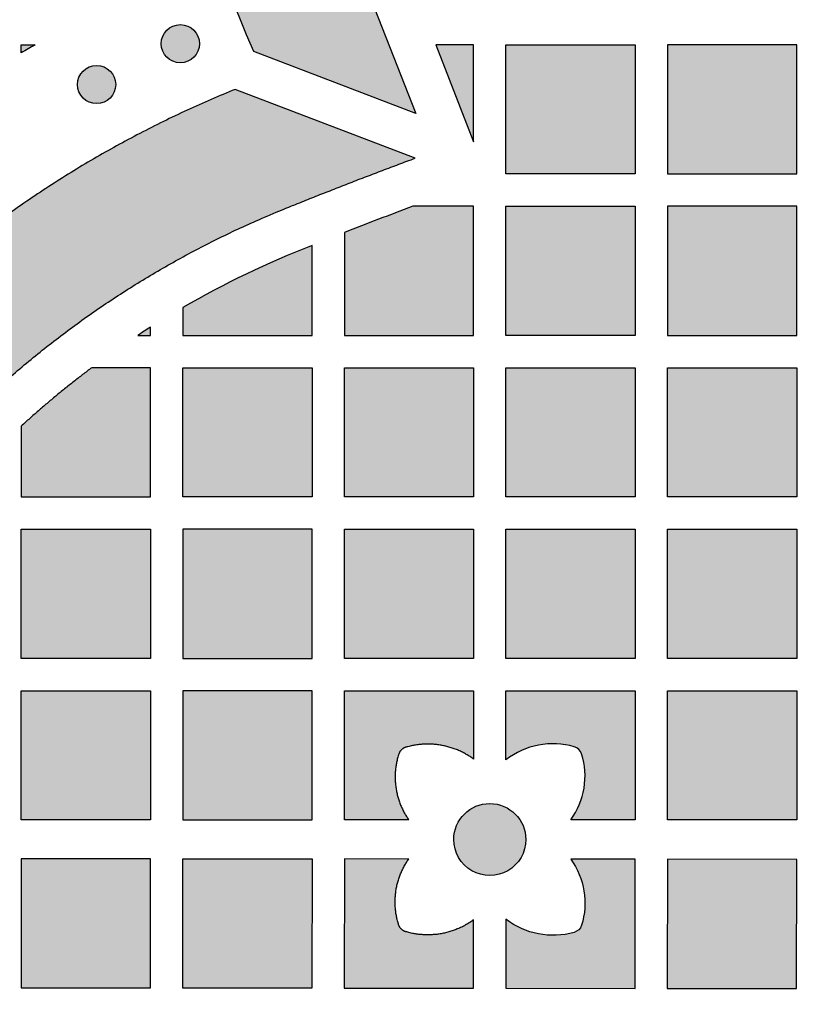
# Model space of a CAD drawing. Header units: millimetres. Extents: x -3873 to -97, y 912 to 4165.
# Tile 608 of 656: x -536 to -463, y 3903 to 3995. Entities that reach past the tile are written whole.
import ezdxf

# ---------------------------------------------------------------- set-up
doc = ezdxf.new("R2010")
doc.units = ezdxf.units.MM
doc.layers.add('pattern', color=7, linetype='Continuous', true_color=0x000000)

msp = doc.modelspace()

# ---------------------------------------------------------------- hatches: boundary and pattern name
at = {"layer": 'pattern'}
for points in [[(-415.6, 4090.571), (-409.846, 4075.546), (-424.072, 4081.112), (-426.581, 4082.047), (-429.127, 4082.903), (-431.709, 4083.678), (-434.321, 4084.37), (-436.961, 4084.978), (-439.623, 4085.5), (-442.304, 4085.934), (-444.999, 4086.281), (-447.704, 4086.538), (-450.414, 4086.707), (-453.126, 4086.786), (-455.834, 4086.776), (-458.535, 4086.678), (-461.224, 4086.492), (-463.897, 4086.22), (-466.55, 4085.862), (-467.544, 4085.702), (-468.538, 4085.522), (-469.531, 4085.321), (-470.522, 4085.101), (-471.511, 4084.86), (-472.497, 4084.6), (-473.48, 4084.319), (-474.458, 4084.018), (-475.432, 4083.698), (-476.401, 4083.358), (-477.364, 4082.997), (-478.321, 4082.618), (-479.271, 4082.219), (-480.213, 4081.801), (-481.146, 4081.364), (-482.071, 4080.908), (-482.987, 4080.434), (-483.893, 4079.941), (-484.789, 4079.431), (-485.673, 4078.904), (-486.546, 4078.359), (-487.408, 4077.797), (-488.256, 4077.219), (-489.092, 4076.626), (-489.915, 4076.016), (-490.724, 4075.392), (-491.519, 4074.753), (-492.3, 4074.099), (-493.065, 4073.432), (-493.815, 4072.752), (-494.55, 4072.059), (-495.269, 4071.354), (-495.974, 4070.635), (-496.667, 4069.9), (-497.347, 4069.15), (-498.014, 4068.384), (-498.668, 4067.604), (-499.307, 4066.809), (-499.931, 4066), (-500.541, 4065.177), (-501.135, 4064.341), (-501.713, 4063.492), (-502.274, 4062.631), (-502.819, 4061.758), (-503.347, 4060.873), (-503.857, 4059.978), (-504.349, 4059.072), (-504.823, 4058.156), (-505.279, 4057.231), (-505.716, 4056.297), (-506.134, 4055.355), (-506.533, 4054.406), (-506.913, 4053.449), (-507.273, 4052.486), (-507.613, 4051.517), (-507.934, 4050.543), (-508.234, 4049.564), (-508.515, 4048.582), (-508.776, 4047.596), (-509.016, 4046.607), (-509.237, 4045.615), (-509.437, 4044.623), (-509.617, 4043.629), (-509.778, 4042.635), (-510.135, 4039.982), (-510.408, 4037.309), (-510.593, 4034.62), (-510.691, 4031.919), (-510.701, 4029.211), (-510.622, 4026.499), (-510.453, 4023.789), (-510.196, 4021.084), (-509.849, 4018.388), (-509.415, 4015.708), (-508.893, 4013.045), (-508.285, 4010.406), (-507.593, 4007.794), (-506.818, 4005.212), (-505.962, 4002.665), (-505.027, 4000.157), (-499.461, 3985.93), (-514.486, 3991.685), (-515.152, 3993.211), (-515.792, 3994.753), (-516.406, 3996.309), (-516.993, 3997.88), (-517.554, 3999.463), (-518.088, 4001.059), (-518.593, 4002.666), (-519.071, 4004.285), (-519.521, 4005.914), (-519.941, 4007.553), (-520.333, 4009.201), (-520.696, 4010.856), (-521.029, 4012.519), (-521.332, 4014.189), (-521.605, 4015.864), (-521.848, 4017.544), (-522.062, 4019.228), (-522.244, 4020.915), (-522.397, 4022.605), (-522.519, 4024.297), (-522.611, 4025.989), (-522.672, 4027.682), (-522.704, 4029.373), (-522.705, 4031.063), (-522.675, 4032.751), (-522.616, 4034.435), (-522.527, 4036.115), (-522.409, 4037.791), (-522.261, 4039.461), (-522.083, 4041.125), (-521.877, 4042.781), (-521.643, 4044.43), (-521.445, 4045.656), (-521.223, 4046.881), (-520.975, 4048.105), (-520.704, 4049.327), (-520.407, 4050.546), (-520.086, 4051.762), (-519.74, 4052.974), (-519.369, 4054.181), (-518.974, 4055.382), (-518.554, 4056.576), (-518.11, 4057.764), (-517.642, 4058.943), (-517.15, 4060.114), (-516.635, 4061.275), (-516.096, 4062.427), (-515.534, 4063.567), (-514.949, 4064.696), (-514.342, 4065.813), (-513.713, 4066.917), (-513.063, 4068.008), (-512.391, 4069.084), (-511.699, 4070.146), (-510.986, 4071.193), (-510.254, 4072.224), (-509.503, 4073.238), (-508.733, 4074.236), (-507.945, 4075.216), (-507.139, 4076.178), (-506.317, 4077.122), (-505.478, 4078.047), (-504.624, 4078.953), (-503.755, 4079.839), (-502.868, 4080.709), (-501.962, 4081.563), (-501.037, 4082.402), (-500.093, 4083.224), (-499.131, 4084.029), (-498.151, 4084.818), (-497.153, 4085.588), (-496.139, 4086.339), (-495.108, 4087.071), (-494.062, 4087.784), (-493, 4088.476), (-491.923, 4089.148), (-490.832, 4089.798), (-489.728, 4090.427), (-488.611, 4091.034), (-487.482, 4091.619), (-486.342, 4092.181), (-485.19, 4092.72), (-484.029, 4093.235), (-482.858, 4093.727), (-481.679, 4094.195), (-480.491, 4094.639), (-479.297, 4095.059), (-478.096, 4095.454), (-476.889, 4095.825), (-475.677, 4096.171), (-474.462, 4096.492), (-473.242, 4096.788), (-472.02, 4097.06), (-470.796, 4097.307), (-469.571, 4097.53), (-468.345, 4097.727), (-466.696, 4097.962), (-465.04, 4098.168), (-463.376, 4098.345), (-461.706, 4098.493), (-460.031, 4098.612), (-458.35, 4098.701), (-456.666, 4098.76), (-454.978, 4098.789), (-453.288, 4098.788), (-451.597, 4098.757), (-449.904, 4098.696), (-448.212, 4098.604), (-446.521, 4098.482), (-444.831, 4098.329), (-443.143, 4098.146), (-441.459, 4097.933), (-439.779, 4097.69), (-438.104, 4097.417), (-436.434, 4097.113), (-434.771, 4096.78), (-433.116, 4096.418), (-431.468, 4096.026), (-429.83, 4095.605), (-428.2, 4095.156), (-426.582, 4094.678), (-424.974, 4094.172), (-423.378, 4093.639), (-421.795, 4093.078), (-420.225, 4092.49), (-418.668, 4091.876), (-417.126, 4091.236)], [(-520.066, 3993.677), (-520.094, 3993.704), (-520.123, 3993.731), (-520.153, 3993.758), (-520.184, 3993.784), (-520.216, 3993.81), (-520.248, 3993.835), (-520.281, 3993.86), (-520.316, 3993.884), (-520.35, 3993.907), (-520.386, 3993.93), (-520.423, 3993.952), (-520.46, 3993.973), (-520.498, 3993.994), (-520.537, 3994.014), (-520.576, 3994.032), (-520.616, 3994.05), (-520.657, 3994.067), (-520.698, 3994.084), (-520.74, 3994.099), (-520.783, 3994.113), (-520.826, 3994.126), (-520.869, 3994.138), (-520.913, 3994.149), (-520.957, 3994.159), (-521.002, 3994.167), (-521.047, 3994.175), (-521.092, 3994.182), (-521.138, 3994.187), (-521.183, 3994.191), (-521.229, 3994.194), (-521.275, 3994.196), (-521.321, 3994.196), (-521.367, 3994.196), (-521.413, 3994.194), (-521.459, 3994.191), (-521.504, 3994.187), (-521.55, 3994.182), (-521.595, 3994.175), (-521.64, 3994.167), (-521.684, 3994.159), (-521.729, 3994.149), (-521.773, 3994.138), (-521.816, 3994.126), (-521.859, 3994.113), (-521.902, 3994.099), (-521.944, 3994.084), (-521.985, 3994.067), (-522.026, 3994.05), (-522.066, 3994.032), (-522.105, 3994.014), (-522.144, 3993.994), (-522.182, 3993.973), (-522.219, 3993.952), (-522.256, 3993.93), (-522.291, 3993.907), (-522.326, 3993.884), (-522.36, 3993.86), (-522.394, 3993.835), (-522.426, 3993.81), (-522.458, 3993.784), (-522.488, 3993.758), (-522.518, 3993.731), (-522.547, 3993.704), (-522.576, 3993.677), (-522.603, 3993.649), (-522.63, 3993.619), (-522.657, 3993.59), (-522.683, 3993.559), (-522.709, 3993.527), (-522.734, 3993.495), (-522.759, 3993.462), (-522.783, 3993.427), (-522.806, 3993.393), (-522.829, 3993.357), (-522.851, 3993.32), (-522.872, 3993.283), (-522.893, 3993.245), (-522.912, 3993.206), (-522.931, 3993.167), (-522.949, 3993.127), (-522.966, 3993.086), (-522.982, 3993.045), (-522.997, 3993.003), (-523.012, 3992.96), (-523.025, 3992.917), (-523.037, 3992.874), (-523.048, 3992.83), (-523.058, 3992.786), (-523.066, 3992.741), (-523.074, 3992.696), (-523.08, 3992.651), (-523.086, 3992.605), (-523.09, 3992.56), (-523.093, 3992.514), (-523.095, 3992.468), (-523.095, 3992.422), (-523.095, 3992.376), (-523.093, 3992.33), (-523.09, 3992.284), (-523.086, 3992.239), (-523.08, 3992.193), (-523.074, 3992.148), (-523.066, 3992.103), (-523.058, 3992.058), (-523.048, 3992.014), (-523.037, 3991.97), (-523.025, 3991.927), (-523.012, 3991.884), (-522.997, 3991.841), (-522.982, 3991.799), (-522.966, 3991.758), (-522.949, 3991.717), (-522.931, 3991.677), (-522.912, 3991.638), (-522.893, 3991.599), (-522.872, 3991.561), (-522.851, 3991.524), (-522.829, 3991.487), (-522.806, 3991.452), (-522.783, 3991.417), (-522.759, 3991.383), (-522.734, 3991.349), (-522.709, 3991.317), (-522.683, 3991.285), (-522.657, 3991.254), (-522.63, 3991.225), (-522.603, 3991.196), (-522.576, 3991.167), (-522.547, 3991.14), (-522.518, 3991.113), (-522.488, 3991.086), (-522.458, 3991.06), (-522.426, 3991.034), (-522.394, 3991.009), (-522.36, 3990.984), (-522.326, 3990.96), (-522.291, 3990.937), (-522.256, 3990.914), (-522.219, 3990.892), (-522.182, 3990.871), (-522.144, 3990.85), (-522.105, 3990.83), (-522.066, 3990.812), (-522.026, 3990.794), (-521.985, 3990.777), (-521.944, 3990.761), (-521.902, 3990.745), (-521.859, 3990.731), (-521.816, 3990.718), (-521.773, 3990.706), (-521.729, 3990.695), (-521.684, 3990.685), (-521.64, 3990.677), (-521.595, 3990.669), (-521.55, 3990.663), (-521.504, 3990.657), (-521.459, 3990.653), (-521.413, 3990.65), (-521.367, 3990.648), (-521.321, 3990.648), (-521.275, 3990.648), (-521.229, 3990.65), (-521.183, 3990.653), (-521.138, 3990.657), (-521.092, 3990.663), (-521.047, 3990.669), (-521.002, 3990.677), (-520.957, 3990.685), (-520.913, 3990.695), (-520.869, 3990.706), (-520.826, 3990.718), (-520.783, 3990.731), (-520.74, 3990.745), (-520.698, 3990.761), (-520.657, 3990.777), (-520.616, 3990.794), (-520.576, 3990.812), (-520.537, 3990.83), (-520.498, 3990.85), (-520.46, 3990.871), (-520.423, 3990.892), (-520.386, 3990.914), (-520.35, 3990.937), (-520.316, 3990.96), (-520.281, 3990.984), (-520.248, 3991.009), (-520.216, 3991.034), (-520.184, 3991.06), (-520.153, 3991.086), (-520.123, 3991.113), (-520.094, 3991.14), (-520.066, 3991.167), (-520.039, 3991.196), (-520.012, 3991.225), (-519.985, 3991.254), (-519.959, 3991.285), (-519.933, 3991.317), (-519.908, 3991.349), (-519.883, 3991.383), (-519.859, 3991.417), (-519.836, 3991.452), (-519.813, 3991.487), (-519.791, 3991.524), (-519.77, 3991.561), (-519.749, 3991.599), (-519.729, 3991.638), (-519.711, 3991.677), (-519.693, 3991.717), (-519.676, 3991.758), (-519.659, 3991.799), (-519.644, 3991.841), (-519.63, 3991.884), (-519.617, 3991.927), (-519.605, 3991.97), (-519.594, 3992.014), (-519.584, 3992.058), (-519.576, 3992.103), (-519.568, 3992.148), (-519.561, 3992.193), (-519.556, 3992.239), (-519.552, 3992.284), (-519.549, 3992.33), (-519.547, 3992.376), (-519.547, 3992.422), (-519.547, 3992.468), (-519.549, 3992.514), (-519.552, 3992.56), (-519.556, 3992.605), (-519.561, 3992.651), (-519.568, 3992.696), (-519.576, 3992.741), (-519.584, 3992.786), (-519.594, 3992.83), (-519.605, 3992.874), (-519.617, 3992.917), (-519.63, 3992.96), (-519.644, 3993.003), (-519.659, 3993.045), (-519.676, 3993.086), (-519.693, 3993.127), (-519.711, 3993.167), (-519.729, 3993.206), (-519.749, 3993.245), (-519.77, 3993.283), (-519.791, 3993.32), (-519.813, 3993.357), (-519.836, 3993.393), (-519.859, 3993.427), (-519.883, 3993.462), (-519.908, 3993.495), (-519.933, 3993.527), (-519.959, 3993.559), (-519.985, 3993.59), (-520.012, 3993.619), (-520.039, 3993.649)], [(-534.806, 3992.323), (-536.092, 3991.572), (-536.092, 3992.323)], [(-497.613, 3992.323), (-494.092, 3983.323), (-494.092, 3992.323)], [(-479.092, 3992.323), (-479.092, 3980.323), (-491.092, 3980.323), (-491.092, 3992.323)], [(-476.092, 3980.323), (-464.092, 3980.323), (-464.092, 3992.323), (-476.092, 3992.323)], [(-527.845, 3989.886), (-527.873, 3989.914), (-527.902, 3989.941), (-527.932, 3989.968), (-527.963, 3989.994), (-527.995, 3990.02), (-528.027, 3990.045), (-528.06, 3990.07), (-528.094, 3990.094), (-528.129, 3990.117), (-528.165, 3990.14), (-528.202, 3990.162), (-528.239, 3990.183), (-528.277, 3990.204), (-528.316, 3990.223), (-528.355, 3990.242), (-528.395, 3990.26), (-528.436, 3990.277), (-528.477, 3990.293), (-528.519, 3990.308), (-528.562, 3990.323), (-528.605, 3990.336), (-528.648, 3990.348), (-528.692, 3990.359), (-528.736, 3990.369), (-528.781, 3990.377), (-528.826, 3990.385), (-528.871, 3990.391), (-528.917, 3990.397), (-528.962, 3990.401), (-529.008, 3990.404), (-529.054, 3990.406), (-529.1, 3990.406), (-529.146, 3990.406), (-529.192, 3990.404), (-529.237, 3990.401), (-529.283, 3990.397), (-529.329, 3990.391), (-529.374, 3990.385), (-529.419, 3990.377), (-529.463, 3990.369), (-529.508, 3990.359), (-529.552, 3990.348), (-529.595, 3990.336), (-529.638, 3990.323), (-529.68, 3990.308), (-529.722, 3990.293), (-529.764, 3990.277), (-529.805, 3990.26), (-529.845, 3990.242), (-529.884, 3990.223), (-529.923, 3990.204), (-529.961, 3990.183), (-529.998, 3990.162), (-530.035, 3990.14), (-530.07, 3990.117), (-530.105, 3990.094), (-530.139, 3990.07), (-530.173, 3990.045), (-530.205, 3990.02), (-530.237, 3989.994), (-530.267, 3989.968), (-530.297, 3989.941), (-530.326, 3989.914), (-530.354, 3989.886), (-530.382, 3989.858), (-530.409, 3989.829), (-530.436, 3989.799), (-530.462, 3989.769), (-530.488, 3989.737), (-530.513, 3989.705), (-530.538, 3989.671), (-530.562, 3989.637), (-530.585, 3989.602), (-530.608, 3989.567), (-530.63, 3989.53), (-530.651, 3989.493), (-530.672, 3989.455), (-530.691, 3989.416), (-530.71, 3989.377), (-530.728, 3989.337), (-530.745, 3989.296), (-530.761, 3989.254), (-530.776, 3989.213), (-530.79, 3989.17), (-530.804, 3989.127), (-530.816, 3989.084), (-530.827, 3989.04), (-530.836, 3988.995), (-530.845, 3988.951), (-530.853, 3988.906), (-530.859, 3988.861), (-530.865, 3988.815), (-530.869, 3988.769), (-530.872, 3988.724), (-530.874, 3988.678), (-530.874, 3988.632), (-530.874, 3988.586), (-530.872, 3988.54), (-530.869, 3988.494), (-530.865, 3988.449), (-530.859, 3988.403), (-530.853, 3988.358), (-530.845, 3988.313), (-530.836, 3988.268), (-530.827, 3988.224), (-530.816, 3988.18), (-530.804, 3988.137), (-530.79, 3988.094), (-530.776, 3988.051), (-530.761, 3988.009), (-530.745, 3987.968), (-530.728, 3987.927), (-530.71, 3987.887), (-530.691, 3987.848), (-530.672, 3987.809), (-530.651, 3987.771), (-530.63, 3987.734), (-530.608, 3987.697), (-530.585, 3987.661), (-530.562, 3987.626), (-530.538, 3987.592), (-530.513, 3987.559), (-530.488, 3987.527), (-530.462, 3987.495), (-530.436, 3987.464), (-530.409, 3987.434), (-530.382, 3987.405), (-530.354, 3987.377), (-530.326, 3987.35), (-530.297, 3987.323), (-530.267, 3987.296), (-530.237, 3987.27), (-530.205, 3987.244), (-530.173, 3987.219), (-530.139, 3987.194), (-530.105, 3987.17), (-530.07, 3987.146), (-530.035, 3987.124), (-529.998, 3987.102), (-529.961, 3987.08), (-529.923, 3987.06), (-529.884, 3987.04), (-529.845, 3987.021), (-529.805, 3987.004), (-529.764, 3986.986), (-529.722, 3986.97), (-529.68, 3986.955), (-529.638, 3986.941), (-529.595, 3986.928), (-529.552, 3986.916), (-529.508, 3986.905), (-529.463, 3986.895), (-529.419, 3986.886), (-529.374, 3986.879), (-529.329, 3986.872), (-529.283, 3986.867), (-529.237, 3986.863), (-529.192, 3986.86), (-529.146, 3986.858), (-529.1, 3986.858), (-529.054, 3986.858), (-529.008, 3986.86), (-528.962, 3986.863), (-528.917, 3986.867), (-528.871, 3986.872), (-528.826, 3986.879), (-528.781, 3986.886), (-528.736, 3986.895), (-528.692, 3986.905), (-528.648, 3986.916), (-528.605, 3986.928), (-528.562, 3986.941), (-528.519, 3986.955), (-528.477, 3986.97), (-528.436, 3986.986), (-528.395, 3987.004), (-528.355, 3987.021), (-528.316, 3987.04), (-528.277, 3987.06), (-528.239, 3987.08), (-528.202, 3987.102), (-528.165, 3987.124), (-528.129, 3987.146), (-528.094, 3987.17), (-528.06, 3987.194), (-528.027, 3987.219), (-527.995, 3987.244), (-527.963, 3987.27), (-527.932, 3987.296), (-527.902, 3987.323), (-527.873, 3987.35), (-527.845, 3987.377), (-527.818, 3987.405), (-527.79, 3987.434), (-527.764, 3987.464), (-527.738, 3987.495), (-527.712, 3987.527), (-527.687, 3987.559), (-527.662, 3987.592), (-527.638, 3987.626), (-527.614, 3987.661), (-527.592, 3987.697), (-527.57, 3987.734), (-527.548, 3987.771), (-527.528, 3987.809), (-527.508, 3987.848), (-527.489, 3987.887), (-527.471, 3987.927), (-527.454, 3987.968), (-527.438, 3988.009), (-527.423, 3988.051), (-527.409, 3988.094), (-527.396, 3988.137), (-527.384, 3988.18), (-527.373, 3988.224), (-527.363, 3988.268), (-527.354, 3988.313), (-527.347, 3988.358), (-527.34, 3988.403), (-527.335, 3988.449), (-527.331, 3988.494), (-527.328, 3988.54), (-527.326, 3988.586), (-527.325, 3988.632), (-527.326, 3988.678), (-527.328, 3988.724), (-527.331, 3988.769), (-527.335, 3988.815), (-527.34, 3988.861), (-527.347, 3988.906), (-527.354, 3988.951), (-527.363, 3988.995), (-527.373, 3989.04), (-527.384, 3989.084), (-527.396, 3989.127), (-527.409, 3989.17), (-527.423, 3989.213), (-527.438, 3989.254), (-527.454, 3989.296), (-527.471, 3989.337), (-527.489, 3989.377), (-527.508, 3989.416), (-527.528, 3989.455), (-527.548, 3989.493), (-527.57, 3989.53), (-527.592, 3989.567), (-527.614, 3989.602), (-527.638, 3989.637), (-527.662, 3989.671), (-527.687, 3989.705), (-527.712, 3989.737), (-527.738, 3989.769), (-527.764, 3989.799), (-527.79, 3989.829), (-527.818, 3989.858)], [(-499.527, 3981.789), (-516.217, 3988.181), (-518.472, 3987.236), (-520.708, 3986.235), (-522.923, 3985.18), (-525.115, 3984.07), (-527.283, 3982.906), (-529.424, 3981.69), (-531.536, 3980.421), (-533.618, 3979.102), (-535.667, 3977.734), (-537.683, 3976.316), (-539.662, 3974.852), (-541.605, 3973.342), (-543.508, 3971.787), (-545.37, 3970.19), (-547.191, 3968.551), (-548.969, 3966.873), (-550.105, 3965.751), (-551.22, 3964.605), (-552.312, 3963.434), (-553.381, 3962.24), (-554.426, 3961.023), (-555.446, 3959.783), (-556.441, 3958.523), (-557.409, 3957.241), (-558.351, 3955.94), (-559.266, 3954.62), (-560.153, 3953.282), (-561.011, 3951.927), (-561.841, 3950.556), (-562.641, 3949.169), (-563.411, 3947.768), (-564.152, 3946.353), (-564.934, 3944.763), (-565.671, 3943.143), (-566.362, 3941.495), (-567.006, 3939.821), (-567.602, 3938.124), (-568.148, 3936.405), (-568.644, 3934.667), (-569.089, 3932.912), (-569.482, 3931.142), (-569.824, 3929.359), (-570.112, 3927.567), (-570.348, 3925.766), (-570.531, 3923.961), (-570.662, 3922.152), (-570.74, 3920.343), (-570.766, 3918.536), (-570.742, 3916.728), (-570.665, 3914.919), (-570.536, 3913.11), (-570.354, 3911.304), (-570.12, 3909.504), (-569.833, 3907.711), (-569.493, 3905.928), (-569.102, 3904.158), (-568.658, 3902.402), (-568.164, 3900.664), (-567.619, 3898.944), (-567.025, 3897.247), (-566.382, 3895.573), (-565.693, 3893.924), (-564.957, 3892.303), (-564.176, 3890.712), (-563.437, 3889.297), (-562.668, 3887.895), (-561.869, 3886.507), (-561.04, 3885.135), (-560.183, 3883.779), (-559.298, 3882.441), (-558.384, 3881.12), (-557.443, 3879.818), (-556.476, 3878.536), (-555.482, 3877.274), (-554.463, 3876.034), (-553.419, 3874.816), (-552.351, 3873.621), (-551.26, 3872.449), (-550.146, 3871.302), (-549.011, 3870.179), (-547.235, 3868.499), (-545.415, 3866.859), (-543.554, 3865.26), (-541.652, 3863.704), (-539.711, 3862.192), (-537.733, 3860.726), (-535.719, 3859.307), (-533.671, 3857.936), (-531.59, 3856.616), (-529.479, 3855.346), (-527.339, 3854.127), (-525.172, 3852.962), (-522.981, 3851.85), (-520.767, 3850.792), (-518.532, 3849.79), (-516.278, 3848.843), (-499.583, 3855.22), (-511.762, 3859.961), (-513.752, 3860.797), (-515.725, 3861.682), (-517.68, 3862.616), (-519.615, 3863.597), (-521.528, 3864.626), (-523.417, 3865.702), (-525.281, 3866.823), (-527.118, 3867.989), (-528.926, 3869.199), (-530.705, 3870.452), (-532.451, 3871.747), (-534.165, 3873.081), (-535.844, 3874.455), (-537.487, 3875.867), (-539.094, 3877.315), (-540.662, 3878.798), (-541.622, 3879.748), (-542.563, 3880.718), (-543.486, 3881.708), (-544.388, 3882.719), (-545.271, 3883.748), (-546.132, 3884.797), (-546.973, 3885.863), (-547.791, 3886.947), (-548.586, 3888.048), (-549.358, 3889.164), (-550.107, 3890.296), (-550.832, 3891.443), (-551.532, 3892.603), (-552.207, 3893.776), (-552.858, 3894.961), (-553.483, 3896.157), (-554.108, 3897.433), (-554.698, 3898.733), (-555.251, 3900.056), (-555.766, 3901.4), (-556.243, 3902.763), (-556.679, 3904.144), (-557.076, 3905.541), (-557.431, 3906.953), (-557.745, 3908.377), (-558.017, 3909.811), (-558.248, 3911.254), (-558.436, 3912.704), (-558.581, 3914.158), (-558.685, 3915.615), (-558.746, 3917.073), (-558.766, 3918.53), (-558.745, 3919.987), (-558.682, 3921.445), (-558.578, 3922.903), (-558.431, 3924.357), (-558.241, 3925.806), (-558.01, 3927.249), (-557.736, 3928.683), (-557.421, 3930.107), (-557.064, 3931.518), (-556.667, 3932.915), (-556.229, 3934.295), (-555.751, 3935.658), (-555.235, 3937.002), (-554.681, 3938.324), (-554.09, 3939.623), (-553.463, 3940.899), (-552.837, 3942.095), (-552.186, 3943.279), (-551.509, 3944.452), (-550.808, 3945.611), (-550.082, 3946.757), (-549.333, 3947.888), (-548.559, 3949.004), (-547.763, 3950.104), (-546.944, 3951.187), (-546.103, 3952.253), (-545.241, 3953.3), (-544.357, 3954.329), (-543.453, 3955.339), (-542.53, 3956.329), (-541.588, 3957.298), (-540.627, 3958.246), (-539.058, 3959.728), (-537.45, 3961.175), (-535.806, 3962.585), (-534.125, 3963.958), (-532.411, 3965.291), (-530.663, 3966.584), (-528.883, 3967.835), (-527.074, 3969.044), (-525.236, 3970.208), (-523.371, 3971.328), (-521.481, 3972.402), (-519.567, 3973.429), (-517.631, 3974.409), (-515.676, 3975.341), (-513.701, 3976.225), (-511.711, 3977.059)], [(-499.739, 3977.323), (-506.092, 3974.879), (-506.092, 3965.323), (-494.092, 3965.323), (-494.092, 3977.323)], [(-479.092, 3965.323), (-491.092, 3965.323), (-491.092, 3977.323), (-479.092, 3977.323)], [(-476.092, 3965.323), (-464.092, 3965.323), (-464.092, 3977.323), (-476.092, 3977.323)], [(-509.092, 3973.678), (-510.637, 3973.06), (-512.172, 3972.411), (-513.694, 3971.733), (-515.203, 3971.025), (-516.698, 3970.289), (-518.178, 3969.523), (-519.643, 3968.73), (-521.091, 3967.909), (-521.091, 3965.323), (-509.092, 3965.323)], [(-525.276, 3965.323), (-524.092, 3965.323), (-524.092, 3966.089)], [(-536.092, 3956.904), (-536.092, 3950.323), (-524.092, 3950.323), (-524.092, 3962.323), (-529.548, 3962.323), (-531.233, 3961.029), (-532.886, 3959.694), (-534.506, 3958.319)], [(-509.092, 3950.323), (-521.091, 3950.323), (-521.092, 3962.323), (-509.092, 3962.323)], [(-506.092, 3962.323), (-494.092, 3962.323), (-494.092, 3950.323), (-506.092, 3950.323)], [(-479.092, 3950.323), (-491.092, 3950.323), (-491.092, 3962.323), (-479.092, 3962.323)], [(-464.092, 3950.323), (-476.092, 3950.323), (-476.092, 3962.323), (-464.092, 3962.323)], [(-536.092, 3947.323), (-524.092, 3947.323), (-524.092, 3935.323), (-536.092, 3935.323)], [(-509.092, 3935.323), (-509.092, 3947.323), (-521.091, 3947.323), (-521.091, 3935.323)], [(-494.092, 3935.323), (-506.092, 3935.323), (-506.092, 3947.323), (-494.092, 3947.323)], [(-479.092, 3935.323), (-491.092, 3935.323), (-491.092, 3947.323), (-479.092, 3947.323)], [(-464.092, 3947.323), (-464.092, 3935.323), (-476.092, 3935.323), (-476.092, 3947.323)], [(-536.092, 3932.323), (-524.092, 3932.323), (-524.092, 3920.323), (-536.092, 3920.323)], [(-509.092, 3920.323), (-509.092, 3932.323), (-521.091, 3932.323), (-521.092, 3920.323)], [(-494.092, 3925.971), (-494.255, 3926.087), (-494.422, 3926.199), (-494.593, 3926.307), (-494.768, 3926.41), (-494.947, 3926.509), (-495.129, 3926.603), (-495.315, 3926.693), (-495.504, 3926.777), (-495.696, 3926.856), (-495.89, 3926.93), (-496.087, 3926.999), (-496.287, 3927.062), (-496.489, 3927.119), (-496.692, 3927.17), (-496.897, 3927.215), (-497.103, 3927.255), (-497.311, 3927.288), (-497.519, 3927.315), (-497.728, 3927.337), (-497.937, 3927.352), (-498.146, 3927.361), (-498.354, 3927.364), (-498.562, 3927.361), (-498.77, 3927.352), (-498.976, 3927.337), (-499.181, 3927.317), (-499.385, 3927.29), (-499.587, 3927.258), (-499.787, 3927.221), (-499.984, 3927.178), (-500.18, 3927.13), (-500.372, 3927.077), (-500.4, 3927.068), (-500.429, 3927.059), (-500.456, 3927.048), (-500.484, 3927.037), (-500.512, 3927.025), (-500.539, 3927.012), (-500.566, 3926.998), (-500.593, 3926.983), (-500.62, 3926.967), (-500.646, 3926.95), (-500.671, 3926.933), (-500.696, 3926.914), (-500.721, 3926.895), (-500.745, 3926.875), (-500.768, 3926.855), (-500.791, 3926.833), (-500.813, 3926.811), (-500.834, 3926.788), (-500.854, 3926.765), (-500.874, 3926.741), (-500.893, 3926.717), (-500.911, 3926.692), (-500.929, 3926.666), (-500.945, 3926.64), (-500.961, 3926.614), (-500.976, 3926.587), (-500.989, 3926.56), (-501.002, 3926.533), (-501.015, 3926.505), (-501.026, 3926.478), (-501.036, 3926.45), (-501.045, 3926.422), (-501.102, 3926.237), (-501.153, 3926.049), (-501.2, 3925.859), (-501.241, 3925.667), (-501.277, 3925.472), (-501.308, 3925.276), (-501.333, 3925.078), (-501.352, 3924.878), (-501.366, 3924.678), (-501.373, 3924.476), (-501.375, 3924.274), (-501.371, 3924.072), (-501.361, 3923.869), (-501.346, 3923.666), (-501.324, 3923.464), (-501.296, 3923.263), (-501.262, 3923.062), (-501.223, 3922.863), (-501.177, 3922.665), (-501.126, 3922.468), (-501.069, 3922.274), (-501.007, 3922.081), (-500.939, 3921.891), (-500.867, 3921.704), (-500.788, 3921.52), (-500.705, 3921.338), (-500.618, 3921.16), (-500.525, 3920.985), (-500.428, 3920.814), (-500.327, 3920.646), (-500.222, 3920.483), (-500.112, 3920.323), (-506.092, 3920.323), (-506.092, 3932.323), (-494.092, 3932.323)], [(-485.07, 3920.323), (-484.958, 3920.482), (-484.849, 3920.646), (-484.745, 3920.813), (-484.644, 3920.984), (-484.548, 3921.159), (-484.457, 3921.338), (-484.371, 3921.52), (-484.29, 3921.705), (-484.214, 3921.893), (-484.143, 3922.083), (-484.078, 3922.277), (-484.018, 3922.472), (-483.964, 3922.67), (-483.916, 3922.869), (-483.874, 3923.07), (-483.838, 3923.272), (-483.807, 3923.475), (-483.783, 3923.679), (-483.765, 3923.883), (-483.753, 3924.087), (-483.747, 3924.292), (-483.748, 3924.496), (-483.754, 3924.699), (-483.766, 3924.901), (-483.784, 3925.103), (-483.807, 3925.303), (-483.837, 3925.501), (-483.872, 3925.697), (-483.912, 3925.892), (-483.958, 3926.084), (-484.009, 3926.273), (-484.065, 3926.46), (-484.074, 3926.488), (-484.084, 3926.516), (-484.096, 3926.544), (-484.108, 3926.572), (-484.121, 3926.6), (-484.134, 3926.627), (-484.149, 3926.654), (-484.165, 3926.681), (-484.182, 3926.707), (-484.199, 3926.733), (-484.217, 3926.758), (-484.236, 3926.783), (-484.256, 3926.807), (-484.277, 3926.831), (-484.299, 3926.854), (-484.321, 3926.876), (-484.344, 3926.898), (-484.367, 3926.919), (-484.392, 3926.939), (-484.416, 3926.958), (-484.442, 3926.976), (-484.467, 3926.994), (-484.494, 3927.011), (-484.52, 3927.027), (-484.547, 3927.042), (-484.575, 3927.056), (-484.603, 3927.069), (-484.63, 3927.081), (-484.659, 3927.093), (-484.687, 3927.103), (-484.715, 3927.113), (-484.744, 3927.121), (-484.939, 3927.174), (-485.138, 3927.222), (-485.338, 3927.264), (-485.541, 3927.301), (-485.746, 3927.332), (-485.953, 3927.357), (-486.162, 3927.376), (-486.371, 3927.389), (-486.582, 3927.396), (-486.793, 3927.397), (-487.005, 3927.392), (-487.217, 3927.38), (-487.43, 3927.362), (-487.641, 3927.337), (-487.852, 3927.306), (-488.063, 3927.269), (-488.272, 3927.226), (-488.479, 3927.177), (-488.685, 3927.121), (-488.889, 3927.059), (-489.09, 3926.992), (-489.289, 3926.919), (-489.485, 3926.84), (-489.678, 3926.755), (-489.868, 3926.666), (-490.055, 3926.571), (-490.238, 3926.471), (-490.417, 3926.366), (-490.592, 3926.257), (-490.763, 3926.144), (-490.929, 3926.026), (-491.092, 3925.904), (-491.092, 3932.323), (-479.092, 3932.323), (-479.092, 3920.323)], [(-464.092, 3920.323), (-476.092, 3920.323), (-476.092, 3932.323), (-464.092, 3932.323)], [(-489.241, 3918.497), (-489.242, 3918.423), (-489.244, 3918.348), (-489.249, 3918.273), (-489.255, 3918.197), (-489.262, 3918.12), (-489.272, 3918.043), (-489.284, 3917.966), (-489.297, 3917.889), (-489.313, 3917.811), (-489.33, 3917.733), (-489.349, 3917.655), (-489.371, 3917.577), (-489.394, 3917.499), (-489.42, 3917.421), (-489.447, 3917.344), (-489.477, 3917.266), (-489.508, 3917.189), (-489.542, 3917.113), (-489.578, 3917.037), (-489.616, 3916.961), (-489.656, 3916.887), (-489.698, 3916.813), (-489.742, 3916.74), (-489.788, 3916.667), (-489.836, 3916.596), (-489.885, 3916.526), (-489.937, 3916.457), (-489.991, 3916.39), (-490.046, 3916.323), (-490.103, 3916.258), (-490.162, 3916.195), (-490.223, 3916.133), (-490.285, 3916.073), (-490.348, 3916.014), (-490.413, 3915.957), (-490.48, 3915.902), (-490.547, 3915.848), (-490.616, 3915.796), (-490.686, 3915.747), (-490.758, 3915.699), (-490.83, 3915.653), (-490.903, 3915.609), (-490.977, 3915.567), (-491.052, 3915.528), (-491.127, 3915.49), (-491.203, 3915.454), (-491.28, 3915.421), (-491.357, 3915.389), (-491.434, 3915.36), (-491.512, 3915.332), (-491.59, 3915.307), (-491.668, 3915.284), (-491.746, 3915.262), (-491.824, 3915.243), (-491.902, 3915.226), (-491.98, 3915.211), (-492.057, 3915.197), (-492.135, 3915.186), (-492.211, 3915.176), (-492.288, 3915.169), (-492.364, 3915.163), (-492.439, 3915.159), (-492.514, 3915.156), (-492.588, 3915.155), (-492.663, 3915.156), (-492.738, 3915.159), (-492.813, 3915.163), (-492.889, 3915.169), (-492.965, 3915.177), (-493.042, 3915.187), (-493.119, 3915.198), (-493.197, 3915.212), (-493.275, 3915.227), (-493.353, 3915.245), (-493.431, 3915.264), (-493.509, 3915.285), (-493.587, 3915.309), (-493.664, 3915.334), (-493.742, 3915.362), (-493.819, 3915.391), (-493.896, 3915.423), (-493.973, 3915.457), (-494.049, 3915.492), (-494.124, 3915.53), (-494.199, 3915.57), (-494.273, 3915.612), (-494.346, 3915.656), (-494.418, 3915.702), (-494.489, 3915.75), (-494.559, 3915.8), (-494.628, 3915.852), (-494.696, 3915.905), (-494.762, 3915.961), (-494.827, 3916.018), (-494.891, 3916.077), (-494.953, 3916.137), (-495.013, 3916.199), (-495.072, 3916.263), (-495.129, 3916.328), (-495.184, 3916.394), (-495.237, 3916.462), (-495.289, 3916.531), (-495.339, 3916.601), (-495.387, 3916.672), (-495.432, 3916.744), (-495.476, 3916.818), (-495.518, 3916.892), (-495.558, 3916.966), (-495.596, 3917.042), (-495.631, 3917.118), (-495.665, 3917.195), (-495.696, 3917.272), (-495.726, 3917.349), (-495.753, 3917.427), (-495.779, 3917.505), (-495.802, 3917.583), (-495.823, 3917.661), (-495.842, 3917.739), (-495.86, 3917.817), (-495.875, 3917.894), (-495.888, 3917.972), (-495.9, 3918.049), (-495.909, 3918.126), (-495.917, 3918.202), (-495.923, 3918.278), (-495.927, 3918.354), (-495.929, 3918.429), (-495.93, 3918.503), (-495.929, 3918.577), (-495.927, 3918.652), (-495.922, 3918.727), (-495.916, 3918.803), (-495.909, 3918.88), (-495.899, 3918.957), (-495.887, 3919.034), (-495.874, 3919.111), (-495.858, 3919.189), (-495.841, 3919.267), (-495.822, 3919.345), (-495.8, 3919.423), (-495.777, 3919.501), (-495.751, 3919.579), (-495.724, 3919.657), (-495.694, 3919.734), (-495.663, 3919.811), (-495.629, 3919.887), (-495.593, 3919.963), (-495.555, 3920.039), (-495.515, 3920.114), (-495.473, 3920.187), (-495.429, 3920.261), (-495.383, 3920.333), (-495.335, 3920.404), (-495.286, 3920.474), (-495.234, 3920.543), (-495.18, 3920.61), (-495.125, 3920.677), (-495.068, 3920.742), (-495.009, 3920.805), (-494.948, 3920.867), (-494.886, 3920.927), (-494.823, 3920.986), (-494.758, 3921.043), (-494.691, 3921.099), (-494.624, 3921.152), (-494.555, 3921.204), (-494.485, 3921.253), (-494.413, 3921.301), (-494.341, 3921.347), (-494.268, 3921.391), (-494.194, 3921.433), (-494.119, 3921.472), (-494.044, 3921.51), (-493.968, 3921.546), (-493.891, 3921.579), (-493.814, 3921.611), (-493.737, 3921.64), (-493.659, 3921.668), (-493.581, 3921.693), (-493.503, 3921.716), (-493.425, 3921.738), (-493.347, 3921.757), (-493.269, 3921.774), (-493.191, 3921.789), (-493.114, 3921.803), (-493.036, 3921.814), (-492.96, 3921.824), (-492.883, 3921.831), (-492.807, 3921.837), (-492.732, 3921.841), (-492.657, 3921.844), (-492.583, 3921.845), (-492.508, 3921.844), (-492.433, 3921.841), (-492.358, 3921.837), (-492.282, 3921.831), (-492.206, 3921.823), (-492.129, 3921.813), (-492.052, 3921.802), (-491.974, 3921.788), (-491.896, 3921.773), (-491.818, 3921.756), (-491.74, 3921.736), (-491.662, 3921.715), (-491.584, 3921.691), (-491.507, 3921.666), (-491.429, 3921.638), (-491.352, 3921.609), (-491.275, 3921.577), (-491.198, 3921.543), (-491.122, 3921.508), (-491.047, 3921.47), (-490.972, 3921.43), (-490.898, 3921.388), (-490.825, 3921.344), (-490.753, 3921.298), (-490.682, 3921.25), (-490.612, 3921.2), (-490.543, 3921.148), (-490.475, 3921.095), (-490.409, 3921.039), (-490.344, 3920.982), (-490.28, 3920.923), (-490.218, 3920.863), (-490.158, 3920.801), (-490.099, 3920.737), (-490.042, 3920.672), (-489.987, 3920.606), (-489.934, 3920.538), (-489.882, 3920.469), (-489.832, 3920.399), (-489.784, 3920.328), (-489.739, 3920.256), (-489.695, 3920.182), (-489.653, 3920.108), (-489.613, 3920.034), (-489.575, 3919.958), (-489.54, 3919.882), (-489.506, 3919.806), (-489.475, 3919.728), (-489.445, 3919.651), (-489.418, 3919.573), (-489.392, 3919.496), (-489.369, 3919.418), (-489.348, 3919.339), (-489.329, 3919.261), (-489.311, 3919.184), (-489.296, 3919.106), (-489.283, 3919.028), (-489.271, 3918.951), (-489.262, 3918.874), (-489.254, 3918.798), (-489.248, 3918.722), (-489.244, 3918.646), (-489.242, 3918.571)], [(-536.104, 3904.718), (-524.104, 3904.708), (-524.093, 3916.707), (-536.093, 3916.718)], [(-509.093, 3916.694), (-509.104, 3904.694), (-521.104, 3904.705), (-521.093, 3916.705)], [(-494.098, 3911.033), (-494.261, 3910.917), (-494.428, 3910.806), (-494.6, 3910.698), (-494.775, 3910.595), (-494.954, 3910.496), (-495.136, 3910.402), (-495.322, 3910.313), (-495.511, 3910.228), (-495.703, 3910.149), (-495.898, 3910.076), (-496.095, 3910.007), (-496.294, 3909.945), (-496.496, 3909.888), (-496.7, 3909.837), (-496.905, 3909.791), (-497.111, 3909.752), (-497.318, 3909.719), (-497.527, 3909.692), (-497.735, 3909.671), (-497.944, 3909.656), (-498.153, 3909.647), (-498.362, 3909.644), (-498.57, 3909.647), (-498.778, 3909.656), (-498.984, 3909.671), (-499.189, 3909.692), (-499.393, 3909.718), (-499.594, 3909.751), (-499.794, 3909.788), (-499.992, 3909.831), (-500.187, 3909.879), (-500.38, 3909.933), (-500.408, 3909.941), (-500.436, 3909.951), (-500.464, 3909.961), (-500.492, 3909.973), (-500.519, 3909.985), (-500.547, 3909.998), (-500.574, 3910.012), (-500.601, 3910.027), (-500.627, 3910.043), (-500.653, 3910.06), (-500.678, 3910.077), (-500.703, 3910.096), (-500.728, 3910.115), (-500.752, 3910.135), (-500.775, 3910.155), (-500.798, 3910.177), (-500.82, 3910.199), (-500.841, 3910.222), (-500.862, 3910.245), (-500.881, 3910.269), (-500.9, 3910.294), (-500.919, 3910.319), (-500.936, 3910.344), (-500.952, 3910.37), (-500.968, 3910.397), (-500.983, 3910.423), (-500.997, 3910.45), (-501.009, 3910.478), (-501.022, 3910.505), (-501.033, 3910.533), (-501.043, 3910.561), (-501.052, 3910.589), (-501.109, 3910.774), (-501.16, 3910.961), (-501.206, 3911.152), (-501.247, 3911.344), (-501.283, 3911.539), (-501.314, 3911.735), (-501.338, 3911.933), (-501.358, 3912.132), (-501.371, 3912.333), (-501.379, 3912.534), (-501.38, 3912.736), (-501.376, 3912.939), (-501.366, 3913.142), (-501.35, 3913.344), (-501.328, 3913.546), (-501.3, 3913.748), (-501.266, 3913.948), (-501.226, 3914.148), (-501.181, 3914.346), (-501.13, 3914.542), (-501.073, 3914.737), (-501.01, 3914.929), (-500.942, 3915.119), (-500.869, 3915.306), (-500.791, 3915.49), (-500.708, 3915.672), (-500.62, 3915.85), (-500.527, 3916.025), (-500.43, 3916.196), (-500.329, 3916.363), (-500.223, 3916.527), (-500.114, 3916.687), (-506.093, 3916.692), (-506.104, 3904.692), (-494.104, 3904.681)], [(-485.072, 3916.673), (-484.96, 3916.514), (-484.851, 3916.35), (-484.747, 3916.183), (-484.646, 3916.012), (-484.551, 3915.837), (-484.46, 3915.658), (-484.374, 3915.476), (-484.292, 3915.291), (-484.217, 3915.103), (-484.146, 3914.912), (-484.081, 3914.719), (-484.021, 3914.523), (-483.968, 3914.326), (-483.92, 3914.126), (-483.878, 3913.926), (-483.842, 3913.723), (-483.812, 3913.52), (-483.788, 3913.317), (-483.77, 3913.112), (-483.758, 3912.908), (-483.752, 3912.704), (-483.753, 3912.5), (-483.759, 3912.296), (-483.771, 3912.094), (-483.789, 3911.893), (-483.813, 3911.693), (-483.843, 3911.494), (-483.878, 3911.298), (-483.919, 3911.104), (-483.965, 3910.912), (-484.016, 3910.722), (-484.072, 3910.536), (-484.081, 3910.508), (-484.091, 3910.479), (-484.103, 3910.451), (-484.115, 3910.424), (-484.128, 3910.396), (-484.142, 3910.369), (-484.156, 3910.342), (-484.172, 3910.315), (-484.189, 3910.289), (-484.206, 3910.263), (-484.225, 3910.238), (-484.244, 3910.213), (-484.264, 3910.189), (-484.284, 3910.165), (-484.306, 3910.142), (-484.328, 3910.12), (-484.351, 3910.098), (-484.375, 3910.077), (-484.399, 3910.057), (-484.424, 3910.038), (-484.449, 3910.019), (-484.475, 3910.002), (-484.501, 3909.985), (-484.528, 3909.969), (-484.555, 3909.954), (-484.582, 3909.94), (-484.61, 3909.927), (-484.638, 3909.915), (-484.666, 3909.903), (-484.694, 3909.893), (-484.723, 3909.883), (-484.751, 3909.875), (-484.947, 3909.822), (-485.145, 3909.775), (-485.346, 3909.732), (-485.549, 3909.696), (-485.754, 3909.665), (-485.961, 3909.64), (-486.169, 3909.621), (-486.379, 3909.608), (-486.59, 3909.601), (-486.801, 3909.601), (-487.013, 3909.607), (-487.225, 3909.619), (-487.437, 3909.637), (-487.649, 3909.661), (-487.86, 3909.692), (-488.07, 3909.73), (-488.279, 3909.773), (-488.487, 3909.823), (-488.692, 3909.879), (-488.896, 3909.94), (-489.098, 3910.008), (-489.296, 3910.081), (-489.493, 3910.161), (-489.686, 3910.245), (-489.876, 3910.335), (-490.062, 3910.43), (-490.245, 3910.53), (-490.424, 3910.635), (-490.599, 3910.744), (-490.769, 3910.858), (-490.936, 3910.976), (-491.098, 3911.097), (-491.104, 3904.679), (-479.104, 3904.668), (-479.093, 3916.668)], [(-464.093, 3916.655), (-476.093, 3916.665), (-476.104, 3904.666), (-464.104, 3904.655)]]:
    msp.add_hatch(color=256, dxfattribs=at).paths.add_polyline_path(points, flags=0)

# ---------------------------------------------------------------- linework, layer by layer
for p, q in [((-499.527, 3981.789), (-516.217, 3988.181)), ((-524.092, 3962.323), (-529.548, 3962.323)), ((-524.092, 3950.323), (-524.092, 3962.323)), ((-536.092, 3950.323), (-524.092, 3950.323)), ((-506.092, 3920.323), (-506.092, 3932.323)), ((-506.092, 3932.323), (-494.092, 3932.323)), ((-500.112, 3920.323), (-506.092, 3920.323)), ((-506.093, 3916.692), (-506.104, 3904.692)), ((-500.114, 3916.687), (-506.093, 3916.692)), ((-506.104, 3904.692), (-494.104, 3904.681))]:
    msp.add_line(p, q, dxfattribs=at)
for points in [[(-505.027, 4000.157), (-499.461, 3985.93), (-514.486, 3991.685)], [(-536.092, 3991.572), (-536.092, 3992.323), (-534.806, 3992.323)], [(-506.092, 3974.879), (-506.092, 3965.323), (-494.092, 3965.323), (-494.092, 3977.323), (-499.739, 3977.323)], [(-521.091, 3967.909), (-521.091, 3965.323), (-509.092, 3965.323), (-509.092, 3973.678)], [(-525.276, 3965.323), (-524.092, 3965.323), (-524.092, 3966.089)], [(-491.092, 3925.904), (-491.092, 3932.323), (-479.092, 3932.323), (-479.092, 3920.323), (-485.07, 3920.323)], [(-491.098, 3911.097), (-491.104, 3904.679), (-479.104, 3904.668), (-479.093, 3916.668), (-485.072, 3916.673)]]:
    msp.add_lwpolyline(points, dxfattribs=at)
for points in [[(-497.613, 3992.323), (-494.092, 3983.323), (-494.092, 3992.323)], [(-479.092, 3992.323), (-479.092, 3980.323), (-491.092, 3980.323), (-491.092, 3992.323)], [(-476.092, 3980.323), (-464.092, 3980.323), (-464.092, 3992.323), (-476.092, 3992.323)], [(-479.092, 3965.323), (-491.092, 3965.323), (-491.092, 3977.323), (-479.092, 3977.323)], [(-476.092, 3965.323), (-464.092, 3965.323), (-464.092, 3977.323), (-476.092, 3977.323)], [(-509.092, 3950.323), (-521.091, 3950.323), (-521.092, 3962.323), (-509.092, 3962.323)], [(-506.092, 3962.323), (-494.092, 3962.323), (-494.092, 3950.323), (-506.092, 3950.323)], [(-479.092, 3950.323), (-491.092, 3950.323), (-491.092, 3962.323), (-479.092, 3962.323)], [(-464.092, 3950.323), (-476.092, 3950.323), (-476.092, 3962.323), (-464.092, 3962.323)], [(-536.092, 3947.323), (-524.092, 3947.323), (-524.092, 3935.323), (-536.092, 3935.323)], [(-509.092, 3935.323), (-509.092, 3947.323), (-521.091, 3947.323), (-521.091, 3935.323)], [(-494.092, 3935.323), (-506.092, 3935.323), (-506.092, 3947.323), (-494.092, 3947.323)], [(-479.092, 3935.323), (-491.092, 3935.323), (-491.092, 3947.323), (-479.092, 3947.323)], [(-464.092, 3947.323), (-464.092, 3935.323), (-476.092, 3935.323), (-476.092, 3947.323)], [(-536.092, 3932.323), (-524.092, 3932.323), (-524.092, 3920.323), (-536.092, 3920.323)], [(-509.092, 3920.323), (-509.092, 3932.323), (-521.091, 3932.323), (-521.092, 3920.323)], [(-464.092, 3920.323), (-476.092, 3920.323), (-476.092, 3932.323), (-464.092, 3932.323)], [(-536.104, 3904.718), (-524.104, 3904.708), (-524.093, 3916.707), (-536.093, 3916.718)], [(-509.093, 3916.694), (-509.104, 3904.694), (-521.104, 3904.705), (-521.093, 3916.705)], [(-464.093, 3916.655), (-476.093, 3916.665), (-476.104, 3904.666), (-464.104, 3904.655)]]:
    msp.add_lwpolyline(points, close=True, dxfattribs=at)
for centre in [(-521.321, 3992.422), (-529.1, 3988.632)]:
    msp.add_circle(centre, 1.774, dxfattribs=at)
at = {"layer": 'pattern', "extrusion": (0, 0, -1)}
for centre, radius, start, end in [((428.057, 4030.27), 94.651, 335.94227, 8.60409), ((492.586, 3918.5), 3.345, 0.04993, 180.04993), ((492.586, 3918.5), 3.345, 180.04993, 0.04993), ((490.656, 3912.613), 6.904, 143.97809, 197.50886), ((486.715, 3916.764), 7.164, 254.08673, 307.71598), ((485.025, 3910.837), 1, 197.50888, 254.08671)]:
    msp.add_arc(centre, radius, start, end, dxfattribs=at)
at = {"layer": 'pattern'}
for centre, radius, start, end in [((-477.735, 3893.089), 114.475, 119.9041, 120.64921), ((-344.103, 3563.286), 442.322, 110.60115, 111.48287), ((-477.735, 3893.089), 86.475, 111.2609, 120.09144), ((-477.735, 3893.089), 86.475, 122.4169, 123.35096), ((-486.714, 3920.233), 7.164, 74.03679, 127.66605), ((-490.651, 3924.388), 6.904, 323.92816, 17.45893), ((-485.019, 3926.16), 1, 17.45895, 74.03678)]:
    msp.add_arc(centre, radius, start, end, dxfattribs=at)
for points, weights, knots in [([(-516.217, 3988.181), (-534.662, 3980.707), (-548.969, 3966.873), (-558.27, 3957.878), (-564.152, 3946.353), (-570.766, 3933.393), (-570.766, 3918.536)], [1, 0.981658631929, 1, 0.986392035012, 1, 0.972296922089, 1], [-797.099728, -797.099728, -797.099728, -757.786115, -757.786115, -732.143656, -732.143656, -703.584068, -703.584068, -703.584068]), ([(-558.766, 3918.53), (-558.765, 3930.51), (-553.463, 3940.899), (-548.491, 3950.642), (-540.627, 3958.246), (-527.996, 3970.461), (-511.711, 3977.059), (-505.654, 3979.513), (-499.527, 3981.789)], [1, 0.972308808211, 1, 0.986392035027, 1, 0.98165863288, 1, 0.999892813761, 1], [-499.846142, -499.846142, -499.846142, -476.953856, -476.953856, -455.27524, -455.27524, -420.565339, -420.565339, -407.495595, -407.495595, -407.495595]), ([(-494.092, 3925.971), (-496.96, 3928.069), (-500.372, 3927.077), (-500.883, 3926.928), (-501.045, 3926.422), (-502.097, 3923.14), (-500.112, 3920.323)], [1, 0.897307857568, 1, 0.882830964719, 1, 0.895247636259, 1], [0, 0, 0, 6.604869, 6.604869, 7.58275, 7.58275, 13.977417, 13.977417, 13.977417]), ([(-570.766, 3918.536), (-570.779, 3903.679), (-564.176, 3890.712), (-558.305, 3879.182), (-549.011, 3870.179), (-534.716, 3856.332), (-516.278, 3848.843)], [1, 0.972296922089, 1, 0.986392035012, 1, 0.981658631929, 1], [-703.584068, -703.584068, -703.584068, -675.024479, -675.024479, -649.38202, -649.38202, -610.068407, -610.068407, -610.068407]), ([(-499.583, 3855.22), (-505.707, 3857.501), (-511.762, 3859.961), (-528.041, 3866.573), (-540.662, 3878.798), (-548.519, 3886.409), (-553.483, 3896.157), (-558.775, 3906.551), (-558.766, 3918.53)], [1, 0.999892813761, 1, 0.98165863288, 1, 0.986392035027, 1, 0.972308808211, 1], [-592.196689, -592.196689, -592.196689, -579.126944, -579.126944, -544.417043, -544.417043, -522.738427, -522.738427, -499.846142, -499.846142, -499.846142]), ([(-494.098, 3911.033), (-496.968, 3908.938), (-500.38, 3909.933), (-500.89, 3910.082), (-501.052, 3910.589), (-502.101, 3913.871), (-500.114, 3916.687)], [1, 0.897307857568, 1, 0.882830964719, 1, 0.895247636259, 1], [0, 0, 0, 6.604869, 6.604869, 7.58275, 7.58275, 13.977417, 13.977417, 13.977417])]:
    msp.add_rational_spline(points, weights, degree=2, knots=knots, dxfattribs=at)
msp.add_rational_spline([(-529.548, 3962.323), (-532.953, 3959.774), (-536.092, 3956.904)], [1, 0.998792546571, 1], degree=2, dxfattribs=at)
for points in [[(-536.092, 3956.904), (-536.092, 3953.605), (-536.092, 3950.323)], [(-494.092, 3932.323), (-494.092, 3929.143), (-494.092, 3925.971)], [(-494.104, 3904.681), (-494.101, 3907.861), (-494.098, 3911.033)]]:
    msp.add_open_spline(points, degree=2, dxfattribs=at)

doc.saveas('drawing.dxf')
